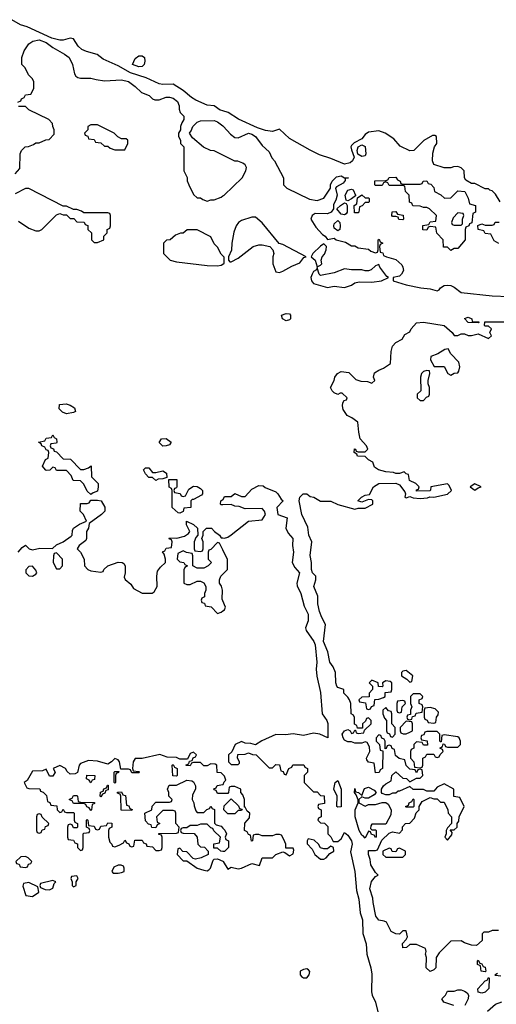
# Model space of a CAD drawing. Header units: inches. Extents: x 2380053 to 2584298, y 380219 to 546618.
# Tile 302 of 656: x 2468816 to 2471595, y 521098 to 526831. Entities that reach past the tile are written whole.
import ezdxf

# ---------------------------------------------------------------- set-up
doc = ezdxf.new("R2010")
doc.units = ezdxf.units.IN
doc.header["$MEASUREMENT"] = 0
doc.layers.add('C4562', color=7, linetype='Continuous')
doc.layers.add('C4572', color=7, linetype='Continuous')

msp = doc.modelspace()

# ---------------------------------------------------------------- linework, layer by layer
at = {"layer": 'C4562', "color": 2}
for points, elevation in [([(2470000, 526299.8), (2469984.2, 526304.2), (2469950, 526329.6), (2469910, 526332.6), (2469843.3, 526363.3), (2469817.6, 526377.6), (2469770, 526418.7), (2469710, 526455.1), (2469650, 526453.3), (2469630, 526457.6), (2469553.1, 526493.1), (2469461.8, 526521.8), (2469390, 526562.6), (2469302, 526602), (2469268.2, 526628.2), (2469205.5, 526645.5), (2469178, 526658), (2469157.3, 526677.3), (2469130, 526719), (2469110, 526723.7), (2469069.1, 526710.9), (2469050, 526711.8), (2469004.4, 526724.4), (2468859.3, 526790), (2468820.8, 526800.8), (2468770, 526831.1)], 62), ([(2468806, 526350), (2468822, 526358), (2468826, 526370), (2468842, 526378), (2468850, 526394), (2468882, 526398), (2468898, 526430), (2468898, 526470), (2468890, 526486), (2468868, 526510), (2468848, 526550), (2468828, 526570), (2468828, 526610), (2468842, 526650), (2468869.3, 526690.7), (2468893.2, 526706.8), (2468930, 526713), (2468970, 526698), (2469008.5, 526668.5), (2469078, 526630), (2469104.7, 526610), (2469124.7, 526570), (2469135.3, 526515.3), (2469142.8, 526502.8), (2469155.3, 526495.3), (2469170, 526491), (2469230, 526491.3), (2469262, 526482), (2469310, 526476), (2469410, 526481), (2469450, 526470.7), (2469490, 526442.8), (2469526.9, 526406.9), (2469571.3, 526390), (2469590.7, 526370.7), (2469604.5, 526364.5), (2469630, 526364), (2469670, 526379.1), (2469690, 526380.5), (2469710, 526373.4), (2469735.6, 526355.6), (2469746.8, 526330), (2469746, 526310), (2469751.1, 526291.1), (2469774, 526270), (2469774, 526250), (2469762, 526230), (2469754, 526210), (2469754, 526190), (2469742, 526170), (2469742, 526150), (2469754, 526130), (2469754, 526110), (2469774, 526090), (2469774, 525950), (2469791.6, 525911.6), (2469792.7, 525892.7), (2469802, 525870), (2469830, 525814), (2469850, 525794), (2469870, 525794), (2469883.6, 525783.6), (2469910, 525774), (2469930, 525782), (2469950, 525782), (2469990, 525798), (2470000, 525804.7)], 62), ([(2468790, 525934), (2468816.4, 525963.6), (2468818, 526050), (2468826, 526070), (2468848.4, 526091.6), (2468867.3, 526092.7), (2468896.4, 526103.6), (2468910, 526114), (2468930, 526114), (2468968.4, 526131.6), (2468987.3, 526132.7), (2469016.4, 526163.6), (2469018, 526190), (2469008.4, 526208.4), (2469007.3, 526227.3), (2468986, 526250), (2468870, 526306), (2468850, 526326), (2468810, 526326)], 62), ([(2470000, 526043), (2469950, 526068), (2469928.9, 526068.9), (2469888.4, 526088.4), (2469823.1, 526143.1), (2469806, 526170), (2469816.4, 526183.6), (2469826, 526210), (2469850, 526234), (2469870, 526242), (2469950, 526244.7), (2469970, 526236), (2470000, 526213.5)], 62), ([(2468810, 525658), (2468870, 525618), (2468910, 525602), (2468930, 525602), (2468946, 525610), (2469030, 525694), (2469050, 525702), (2469070, 525694), (2469090, 525694), (2469110, 525674), (2469132.7, 525672.7), (2469150, 525654), (2469192.7, 525652.7), (2469198, 525638), (2469212.7, 525632.7), (2469214, 525610), (2469234, 525590), (2469234, 525550), (2469250, 525534), (2469270, 525534), (2469306, 525550), (2469306, 525570), (2469326, 525590), (2469326, 525610), (2469342, 525618), (2469346, 525630), (2469346, 525690), (2469342, 525702), (2469330, 525706), (2469190, 525706), (2469176.4, 525716.4), (2469150, 525726), (2469130, 525726), (2469090, 525746), (2469070, 525746), (2468870, 525848), (2468850, 525848), (2468790, 525818)], 62), ([(2470000, 525455.2), (2469990, 525466), (2469970, 525506), (2469950, 525526), (2469930, 525566), (2469850, 525608), (2469792.7, 525607.3), (2469770, 525588), (2469752.7, 525587.3), (2469723.6, 525576.4), (2469694, 525550), (2469672.7, 525547.3), (2469654, 525530), (2469654, 525470), (2469694, 525430), (2469730, 525421), (2469910, 525398.8), (2469970, 525398), (2469990, 525402), (2470000, 525408.2)], 62), ([(2468808, 523730), (2468830, 523758), (2468850, 523770.8), (2468870.8, 523750.8), (2468890, 523744.7), (2468934, 523754), (2469007.3, 523752.7), (2469030, 523774), (2469070, 523791.3), (2469116.5, 523823.5), (2469122, 523830), (2469123.1, 523856.9), (2469128.9, 523871.1), (2469165.6, 523894.4), (2469206, 523910), (2469188.9, 523948.9), (2469168.7, 523970), (2469170, 524014), (2469210, 524014), (2469222, 524018), (2469230, 524034), (2469270, 524034), (2469292, 524030), (2469311.6, 523991.6), (2469312, 523970), (2469294, 523950), (2469222, 523898), (2469218, 523870), (2469206, 523850), (2469206, 523810), (2469201, 523799), (2469162, 523770), (2469152, 523750), (2469171.3, 523730), (2469192, 523690), (2469194, 523650), (2469214, 523630), (2469230, 523622), (2469290, 523614), (2469302, 523618), (2469306, 523630), (2469330, 523651.3), (2469390, 523671.3), (2469414, 523670), (2469423.6, 523663.6), (2469431.3, 523650), (2469431.3, 523610), (2469424.7, 523584.7), (2469431.6, 523571.6), (2469463.6, 523543.6), (2469479.6, 523519.6), (2469530, 523492), (2469588.4, 523491.6), (2469600.4, 523499.6), (2469618, 523530), (2469615.3, 523590), (2469620.4, 523619.6), (2469636.4, 523643.6), (2469666, 523670), (2469666, 523690), (2469658, 523718), (2469648, 523732), (2469662, 523738), (2469670, 523754), (2469702, 523758), (2469706, 523790), (2469702, 523802), (2469687.3, 523807.3), (2469690, 523814), (2469731.6, 523811.6), (2469776.5, 523823.5), (2469800.4, 523839.6), (2469808, 523850), (2469788.7, 523890), (2469788.9, 523911.1), (2469830, 523891.3), (2469852, 523870), (2469854, 523830), (2469843.6, 523816.4), (2469834, 523790), (2469834, 523750), (2469838, 523738), (2469870, 523734), (2469882, 523738), (2469886, 523750), (2469886, 523790), (2469878, 523810), (2469886, 523830), (2469886, 523850), (2469906, 523870), (2469934, 523870), (2469952, 523850), (2469982, 523830), (2469990, 523814), (2470000, 523813)], 58), ([(2470000, 524006.3), (2469990, 524006), (2469986, 524010), (2469988, 524030), (2470000, 524036.9)], 58), ([(2470000, 523744.4), (2469982, 523782), (2469970, 523786), (2469930, 523746), (2469918, 523742), (2469914, 523730), (2469914, 523690), (2469934, 523670), (2469914, 523650), (2469890, 523638), (2469850, 523638), (2469826, 523650), (2469826, 523710), (2469822, 523722), (2469788.4, 523728.4), (2469770, 523738), (2469738, 523722), (2469734, 523690), (2469750, 523674), (2469774, 523670), (2469778, 523658), (2469794, 523650), (2469778, 523642), (2469772.7, 523627.3), (2469774, 523550), (2469790, 523542), (2469810, 523542), (2469850, 523562), (2469870, 523562), (2469890, 523552), (2469902, 523530), (2469902, 523510), (2469894, 523490), (2469894, 523470), (2469878, 523462), (2469874, 523450), (2469878, 523438), (2469892.7, 523432.7), (2469898, 523418), (2469932.7, 523412.7), (2469970, 523374), (2469990, 523382), (2470000, 523388)], 58), ([(2470000, 523447.6), (2469996.4, 523456.4), (2469999, 523510), (2469992.9, 523532.9), (2469982, 523550), (2469982, 523570), (2469989.1, 523590.9), (2470000, 523601.8)], 58), ([(2470000, 522436), (2469990, 522446), (2469967.3, 522447.3), (2469966, 522490), (2469956.4, 522496.4), (2469930, 522498), (2469910, 522486), (2469890, 522486), (2469870, 522506), (2469830, 522506), (2469818, 522502), (2469810, 522486), (2469787.3, 522487.3), (2469787.3, 522492.7), (2469802, 522498), (2469806, 522514), (2469822, 522518), (2469827.3, 522532.7), (2469842, 522538), (2469846, 522550), (2469830, 522566), (2469810, 522558), (2469794, 522526), (2469750, 522526), (2469730, 522535.3), (2469676.4, 522536.4), (2469633.2, 522553.2), (2469530, 522528), (2469490, 522528), (2469478, 522510), (2469474, 522470), (2469478, 522458), (2469510, 522454), (2469514, 522450), (2469510, 522446), (2469470, 522446), (2469462, 522462), (2469450, 522466), (2469406, 522466), (2469399, 522510), (2469390, 522522), (2469370, 522528), (2469351.3, 522508.7), (2469330, 522495.3), (2469270, 522514), (2469218, 522518), (2469170, 522499), (2469162.8, 522490), (2469152.7, 522447.3), (2469139.6, 522440.4), (2469110, 522438), (2469093.2, 522453.2), (2469084, 522470), (2469050, 522489), (2469012, 522470), (2469022, 522450), (2469010, 522426), (2468990, 522426), (2468970, 522466), (2468950, 522458), (2468890, 522455.3), (2468859.8, 522400.2), (2468842, 522390), (2468858, 522358), (2468870, 522354), (2468932.7, 522352.7), (2468938, 522338), (2468952.7, 522332.7), (2468972.7, 522312.7), (2468978, 522278), (2468992.7, 522272.7), (2468998, 522258), (2469032.7, 522252.7), (2469034, 522230), (2469050, 522214), (2469062, 522218), (2469070, 522234), (2469078, 522218), (2469090, 522214), (2469130, 522214), (2469134, 522210), (2469134, 522170), (2469138, 522158), (2469154, 522150), (2469154, 522130), (2469150, 522126), (2469130, 522126), (2469122, 522142), (2469110, 522146), (2469098, 522142), (2469094, 522130), (2469094, 522070), (2469098, 522058), (2469130, 522054), (2469138, 522038), (2469152.7, 522032.7), (2469154, 522010), (2469170, 521994), (2469182, 521998), (2469186, 522010), (2469186, 522090), (2469190, 522094), (2469222, 522098), (2469226, 522110), (2469222, 522122), (2469206, 522130), (2469206, 522170), (2469210, 522174), (2469214, 522170), (2469218, 522138), (2469250, 522134), (2469258, 522118), (2469270, 522114), (2469282, 522118), (2469290, 522134), (2469322, 522138), (2469330, 522154), (2469352.7, 522152.7), (2469354, 522130), (2469338, 522122), (2469334, 522110), (2469334, 522070), (2469342, 522042), (2469354, 522030), (2469358, 522018), (2469370, 522014), (2469396.4, 522023.6), (2469422, 522038), (2469430, 522054), (2469438, 522038), (2469452.7, 522032.7), (2469458, 522018), (2469470, 522014), (2469482, 522018), (2469487.3, 522052.7), (2469530, 522054), (2469538, 522038), (2469552.7, 522032.7), (2469558, 522018), (2469590, 522014), (2469610, 521994), (2469630, 521994), (2469642, 521998), (2469646, 522010), (2469646, 522070), (2469642, 522082), (2469627.3, 522087.3), (2469627.3, 522092.7), (2469730, 522094), (2469742, 522098), (2469746, 522130), (2469726, 522150), (2469726, 522210), (2469722, 522222), (2469710, 522226), (2469650, 522226), (2469614, 522190), (2469618, 522158), (2469634, 522150), (2469618, 522142), (2469610, 522126), (2469587.3, 522127.3), (2469582, 522142), (2469567.3, 522147.3), (2469550, 522166), (2469546, 522210), (2469586, 522230), (2469588.4, 522251.6), (2469610, 522274), (2469690, 522274), (2469702, 522278), (2469706, 522290), (2469686, 522310), (2469686, 522330), (2469678, 522350), (2469687.3, 522372.7), (2469730, 522374), (2469790, 522402), (2469819.6, 522399.6), (2469830, 522394), (2469842, 522370), (2469842, 522350), (2469823.6, 522316.4), (2469822, 522290), (2469831.6, 522271.6), (2469832.7, 522252.7), (2469843.6, 522223.6), (2469850, 522214), (2469890, 522214), (2469907.3, 522232.7), (2469922, 522238), (2469930, 522252), (2469938, 522238), (2469952.7, 522232.7), (2469952.7, 522152.7), (2469962, 522142), (2469990, 522134), (2470000, 522123.6)], 58), ([(2470000, 522326), (2469970, 522326), (2469962, 522342), (2469950, 522346), (2469948.4, 522351.6), (2469962, 522358), (2469968, 522372), (2470000, 522377.6)], 58), ([(2470000, 521988.2), (2469988.4, 521988.4), (2469970, 522006), (2469947.3, 522007.3), (2469947.3, 522032.7), (2469982, 522038), (2469986, 522070), (2469947.3, 522107.3), (2469942, 522122), (2469930, 522126), (2469910, 522146), (2469870, 522146), (2469850, 522138), (2469810, 522138), (2469790, 522126), (2469770, 522126), (2469758, 522122), (2469754, 522110), (2469758, 522098), (2469770, 522094), (2469832.7, 522092.7), (2469851.6, 522071.6), (2469854, 522030), (2469870, 522014), (2469892.7, 522012.7), (2469914, 521990), (2469914, 521970), (2469874, 521950), (2469842, 521942), (2469827.3, 521947.3), (2469790, 521986), (2469767.3, 521987.3), (2469750, 522006), (2469738, 522002), (2469734, 521970), (2469770, 521934), (2469790, 521934), (2469851.1, 521891.1), (2469890, 521878.8), (2469910, 521874.8), (2469919.5, 521880.5), (2469929, 521890), (2469944, 521936), (2469950, 521942), (2469970, 521944.7), (2470000, 521930.9)], 58)]:
    msp.add_lwpolyline(points, dxfattribs=dict(at, elevation=elevation))
for points, elevation in [([(2469510, 526556), (2469474, 526570), (2469490, 526604.7), (2469510, 526621), (2469530, 526621), (2469544.7, 526610), (2469546, 526590), (2469541, 526570), (2469530, 526559)], 58), ([(2469270, 526218), (2469230, 526218), (2469214, 526210), (2469214, 526190), (2469194, 526170), (2469198, 526158), (2469212.7, 526152.7), (2469218, 526138), (2469250, 526134), (2469258, 526118), (2469290, 526114), (2469310, 526094), (2469330, 526094), (2469343.6, 526083.6), (2469370, 526074), (2469430, 526074), (2469446, 526110), (2469446, 526130), (2469436.4, 526136.4), (2469410, 526138), (2469388.4, 526148.4), (2469366, 526170)], 62), ([(2469090, 524536), (2469065.6, 524545.6), (2469045.6, 524565.6), (2469048, 524590), (2469086.5, 524593.5), (2469110, 524586), (2469136.3, 524570), (2469141, 524550), (2469130, 524543.7)], 58), ([(2469170, 524212), (2469190, 524212), (2469218, 524222), (2469232.7, 524232.7), (2469234, 524170), (2469274, 524130), (2469274, 524110), (2469270, 524086), (2469243.6, 524076.4), (2469230, 524066), (2469210, 524086), (2469190, 524126), (2469170, 524146), (2469127.3, 524147.3), (2469116.4, 524176.4), (2469090, 524206), (2469030, 524206), (2469022, 524222), (2469010, 524226), (2468991.6, 524208.4), (2468970, 524206), (2468966, 524210), (2468948.9, 524231.1), (2468966, 524270), (2468982, 524278), (2468986, 524310), (2468982, 524322), (2468970, 524326), (2468962, 524342), (2468946, 524350), (2468942, 524362), (2468926, 524370), (2468962, 524378), (2468970, 524394), (2469002, 524398), (2469010, 524414), (2469018, 524398), (2469031.3, 524391.3), (2469032, 524370), (2469030, 524366), (2468998, 524362), (2468994, 524350), (2468998, 524338), (2469012.7, 524332.7), (2469018, 524318), (2469030, 524314), (2469070, 524274), (2469111.6, 524271.6)], 58), ([(2469650, 524348), (2469629, 524369), (2469642, 524390), (2469670, 524392.4), (2469698.8, 524370), (2469690, 524355.3), (2469670, 524348.7)], 58), ([(2469590, 524194), (2469610, 524194), (2469650, 524204.7), (2469672, 524190), (2469674, 524166), (2469650, 524158), (2469623.6, 524156.4), (2469610, 524148.7), (2469590, 524166), (2469570, 524166), (2469550, 524186), (2469538, 524210), (2469550, 524222), (2469570, 524222)], 58), ([(2469770, 524054), (2469782, 524058), (2469803.1, 524096.9), (2469830, 524114), (2469850, 524112), (2469870, 524102), (2469882, 524090), (2469882, 524070), (2469876.9, 524063.1), (2469830, 524038), (2469822, 524038), (2469814, 524030), (2469814, 523990), (2469774, 523986), (2469770, 523968), (2469750, 523958), (2469740.4, 523960.4), (2469706, 523990), (2469706, 524090), (2469702, 524102), (2469688, 524108), (2469686, 524154), (2469732.7, 524152.7), (2469732.7, 524112.7), (2469730, 524106), (2469718, 524102), (2469714, 524090), (2469718, 524078), (2469751.6, 524071.6), (2469758, 524058)], 58), ([(2469030, 523726), (2469018, 523722), (2469014, 523710), (2469012, 523670), (2469030, 523634), (2469050, 523634), (2469066, 523650), (2469066, 523690)], 58), ([(2468890, 523648), (2468870, 523646), (2468852.7, 523627.3), (2468852, 523610), (2468870, 523592), (2468890, 523591.3), (2468910, 523602), (2468915.3, 523610), (2468910, 523626)], 58), ([(2469730, 522426), (2469708, 522428), (2469706, 522490), (2469710, 522494), (2469718, 522478), (2469734, 522470), (2469734, 522430)], 58), ([(2469370, 522386), (2469366, 522390), (2469366, 522450), (2469370, 522454), (2469394, 522454), (2469392.7, 522447.3), (2469378, 522442), (2469374, 522430), (2469374, 522390)], 58), ([(2469230, 522388), (2469222, 522402), (2469206, 522410), (2469208.4, 522431.6), (2469254, 522430), (2469252.7, 522407.3), (2469238, 522402)], 58), ([(2469290, 522306), (2469286, 522310), (2469287.3, 522332.7), (2469302, 522338), (2469307.3, 522352.7), (2469322, 522358), (2469327.3, 522372.7), (2469332.7, 522372.7), (2469332.7, 522347.3), (2469318, 522342), (2469312.7, 522327.3), (2469298, 522322)], 58), ([(2469470, 522226), (2469407.3, 522227.3), (2469406, 522310), (2469402, 522322), (2469387.3, 522327.3), (2469387.3, 522332.7), (2469410, 522334), (2469418, 522318), (2469432.7, 522312.7), (2469438, 522258), (2469452.7, 522252.7), (2469458, 522238), (2469472.7, 522232.7)], 58), ([(2469230, 522226), (2469222, 522242), (2469207.3, 522247.3), (2469202, 522262), (2469190, 522266), (2469130, 522266), (2469122, 522282), (2469107.3, 522287.3), (2469107.3, 522292.7), (2469122, 522298), (2469130, 522314), (2469150, 522314), (2469154, 522310), (2469158, 522278), (2469170, 522274), (2469252.7, 522272.7), (2469252.7, 522267.3), (2469238, 522262), (2469234, 522230)], 58), ([(2468930, 522206), (2468918, 522202), (2468914, 522190), (2468914, 522110), (2468918, 522098), (2468930, 522094), (2468942, 522098), (2468947.3, 522112.7), (2468962, 522118), (2468967.3, 522132.7), (2468982, 522138), (2468986, 522150), (2468947.3, 522187.3), (2468942, 522202)], 58), ([(2468850, 521958), (2468823.6, 521956.4), (2468794, 521930), (2468798, 521918), (2468812.7, 521912.7), (2468818, 521898), (2468850, 521894), (2468862, 521898), (2468867.3, 521912.7), (2468882, 521918), (2468886, 521930), (2468866, 521950)], 58), ([(2469390, 521908), (2469364.7, 521895.3), (2469354, 521870), (2469362, 521862), (2469390, 521861), (2469410, 521866), (2469426, 521870), (2469426, 521890), (2469422, 521902), (2469407.3, 521907.3)], 58), ([(2468870, 521806), (2468838, 521802), (2468834, 521786), (2468851.6, 521731.6), (2468890, 521726), (2468928, 521750), (2468922, 521782)], 58), ([(2469010, 521818), (2468938, 521802), (2468934, 521790), (2468938, 521778), (2468965.4, 521765.4), (2468990, 521764.7), (2469010, 521774), (2469018, 521802), (2469026, 521810)], 58), ([(2469150, 521846), (2469118, 521842), (2469114, 521830), (2469122, 521810), (2469122, 521790), (2469130, 521782), (2469146, 521790), (2469146, 521810), (2469158, 521830)], 58)]:
    msp.add_lwpolyline(points, close=True, dxfattribs=dict(at, elevation=elevation))
at = {"layer": 'C4572', "color": 2}
for points, elevation in [([(2471618, 525770), (2471590, 525815.3), (2471570, 525835.3), (2471558, 525838), (2471550, 525846), (2471530, 525846), (2471470, 525878), (2471450, 525878), (2471416.4, 525896.4), (2471408.7, 525910), (2471408, 525950), (2471390, 525968), (2471370, 525975.3), (2471345.4, 525974.6), (2471330, 525968), (2471290, 525968), (2471230, 525988.7), (2471222.7, 526010), (2471225.6, 526054.4), (2471235.3, 526090), (2471248, 526110), (2471246, 526150), (2471236.4, 526156.4), (2471223.6, 526156.4), (2471171.6, 526128.4), (2471114, 526070), (2471090, 526068), (2471034.6, 526094.6), (2470996.5, 526136.5), (2470946, 526170), (2470910, 526184), (2470850, 526175.3), (2470830, 526162), (2470810, 526138), (2470766.8, 526113.2), (2470750, 526098), (2470746.8, 526090), (2470750, 526074), (2470766.8, 526030), (2470756, 526010), (2470742.5, 525997.5), (2470710, 525989.3), (2470630, 526022.6), (2470563.8, 526043.8), (2470510, 526071.1), (2470390, 526138.7), (2470330, 526193.2), (2470290, 526179.7), (2470250, 526185.4), (2470202, 526202), (2470092.5, 526252.5), (2470031.1, 526291.1), (2470000, 526299.8)], 62), ([(2470000, 526213.5), (2470004.7, 526210), (2470044.9, 526164.9), (2470070, 526146), (2470090, 526142.8), (2470150, 526170.4), (2470170, 526164.9), (2470190.3, 526150.3), (2470230, 526098), (2470270, 526062), (2470286.4, 526026.4), (2470302, 526010), (2470354, 525910), (2470354, 525870), (2470374, 525850), (2470505.4, 525785.4), (2470550, 525778), (2470590, 525792), (2470628, 525850), (2470628.7, 525870), (2470638, 525890), (2470664.1, 525915.9), (2470690, 525922.8), (2470710, 525911), (2470734, 525910), (2470714, 525906), (2470714, 525894), (2470701.4, 525878.6), (2470662.8, 525857.2), (2470658, 525850), (2470666.8, 525810), (2470659.8, 525780.2), (2470646, 525754), (2470646, 525730), (2470631.3, 525710), (2470610, 525701.2), (2470538, 525702), (2470521, 525690), (2470514, 525670), (2470542, 525622), (2470581.1, 525581.1), (2470598, 525570), (2470610, 525552), (2470650, 525558), (2470662, 525550), (2470714.8, 525534.8), (2470750, 525514), (2470770, 525514), (2470790, 525502), (2470850, 525494), (2470863.6, 525483.6), (2470890, 525474), (2470902, 525478), (2470906, 525490), (2470906, 525550), (2470912.7, 525552.7), (2470918, 525538), (2470934, 525530), (2470918, 525522), (2470914, 525510), (2470918, 525478), (2470932.7, 525472.7), (2470938, 525458), (2470954, 525450), (2471010, 525434), (2471043.5, 525403.5), (2471050.8, 525390.8), (2471054, 525370), (2471042.8, 525350), (2471030, 525337.2), (2470994, 525330), (2470994, 525310), (2471070, 525287.7), (2471154, 525270), (2471210, 525264), (2471250, 525251.3), (2471262, 525258), (2471268.7, 525270), (2471290, 525282.8), (2471310, 525284.9), (2471330, 525283), (2471350, 525273.4), (2471390, 525242.8), (2471570, 525224), (2471670, 525219.1)], 62), ([(2470000, 525804.7), (2470008, 525810), (2470114, 525910), (2470135.3, 525950), (2470138, 525970), (2470130, 525986), (2470116.4, 525996.4), (2470087.3, 526007.3), (2470070, 526008), (2470000, 526043)], 62), ([(2471608.7, 525528.7), (2471583.1, 525543.1), (2471562, 525582), (2471530, 525586), (2471522, 525602), (2471488.9, 525608.9), (2471487.3, 525632.7), (2471510, 525642), (2471530, 525634), (2471570, 525634), (2471582, 525638), (2471588, 525652), (2471612, 525652)], 62), ([(2470000, 525408.2), (2470007.3, 525412.7), (2470007.3, 525447.3), (2470000, 525455.2)], 62), ([(2471607.3, 521527.3), (2471570, 521528), (2471550, 521518), (2471522, 521518), (2471512.7, 521507.3), (2471511.6, 521468.4), (2471479.6, 521440.4), (2471450, 521442), (2471410, 521455.3), (2471390, 521468), (2471330, 521466), (2471262, 521398), (2471244.7, 521370), (2471242, 521310), (2471230, 521298), (2471210, 521288), (2471186, 521310), (2471188, 521370), (2471182, 521390), (2471186, 521406), (2471182, 521422), (2471130, 521446), (2471090, 521446), (2471071.3, 521428.7), (2471050, 521426), (2471048.4, 521451.6), (2471070, 521474), (2471078, 521490), (2471070, 521526), (2471050, 521526), (2471030, 521506), (2471010, 521508), (2470982, 521522), (2470955.3, 521575.3), (2470942, 521582), (2470910, 521587), (2470892.7, 521610), (2470876.2, 521690), (2470875.9, 521715.9), (2470858.4, 521770), (2470866.6, 521813.4), (2470890, 521842), (2470906, 521850), (2470890, 521866), (2470864, 521910), (2470860.4, 521940.4), (2470849.2, 521970), (2470850, 521994), (2470890, 521994), (2470902, 521998), (2470927.3, 522052.7), (2470970, 522094), (2470990, 522102), (2471030, 522094), (2471047.3, 522112.7), (2471048.4, 522131.6), (2471066, 522150), (2471090, 522152), (2471118, 522182), (2471128, 522212), (2471146, 522230), (2471146, 522250), (2471162, 522278), (2471210, 522302), (2471230, 522294), (2471250, 522294), (2471270, 522274), (2471290, 522274), (2471312, 522230), (2471314, 522210), (2471334, 522190), (2471334, 522150), (2471310, 522126), (2471302, 522110), (2471302, 522090), (2471294, 522070), (2471310, 522054), (2471336.4, 522083.6), (2471338, 522098), (2471326, 522114), (2471350, 522114), (2471366, 522130), (2471366, 522150), (2471376.4, 522163.6), (2471378, 522190), (2471408, 522250), (2471382, 522302), (2471347.3, 522307.3), (2471348, 522350), (2471290, 522382), (2471250, 522362), (2471230, 522338), (2471190, 522339), (2471170, 522348.7), (2471110, 522348), (2471090, 522366), (2471030, 522338), (2471022, 522338), (2471010, 522328), (2470990, 522328), (2470970, 522318), (2470950, 522318), (2470930, 522326), (2470926, 522330), (2470926, 522350), (2470938, 522370), (2470950, 522382), (2470982, 522398), (2470986, 522430), (2471008.4, 522451.6), (2471050, 522414), (2471071.6, 522411.6), (2471090, 522394), (2471130, 522414), (2471150, 522414), (2471166, 522430), (2471162, 522462), (2471150, 522466), (2471138, 522462), (2471130, 522446), (2471122, 522462), (2471090, 522466), (2471068.4, 522488.4), (2471062, 522522), (2471028.4, 522528.4), (2471007.3, 522547.3), (2471002, 522582), (2470987.3, 522587.3), (2470982, 522602), (2470970, 522606), (2470958, 522602), (2470952.7, 522587.3), (2470946, 522586), (2470946, 522630), (2470942, 522642), (2470927.3, 522647.3), (2470922, 522662), (2470910, 522666), (2470894, 522650), (2470894, 522630), (2470914, 522610), (2470918, 522578), (2470934, 522574), (2470932, 522470), (2470918, 522462), (2470912.7, 522447.3), (2470890, 522446), (2470882, 522502), (2470850, 522508), (2470840.4, 522520.4), (2470838, 522530), (2470858, 522570), (2470856.4, 522596.4), (2470842, 522622), (2470830, 522626), (2470810, 522618), (2470770, 522618), (2470750, 522626), (2470730, 522626), (2470710, 522635.3), (2470701.2, 522650), (2470696, 522670), (2470710, 522690.8), (2470730, 522698), (2470742, 522690), (2470750, 522674), (2470762, 522678), (2470770, 522694), (2470774, 522694), (2470778, 522678), (2470790, 522674), (2470822, 522678), (2470826, 522694), (2470866, 522730), (2470866, 522750), (2470850, 522766), (2470838, 522762), (2470832.7, 522747.3), (2470814, 522730), (2470814, 522706), (2470786, 522706), (2470782, 522722), (2470768.4, 522728.4), (2470767.3, 522767.3), (2470762, 522782), (2470748, 522790), (2470746, 522850), (2470738, 522870), (2470730, 522886), (2470706, 522910), (2470706, 522930), (2470670, 522942), (2470665.2, 522950), (2470659, 522970), (2470658.3, 523030), (2470642.8, 523062.8), (2470623.6, 523090), (2470612, 523150), (2470587, 523210), (2470599.5, 523310), (2470577, 523350), (2470564.4, 523384.4), (2470555.1, 523430), (2470555.1, 523475.1), (2470531.8, 523530), (2470542.9, 523570), (2470542, 523590), (2470523.7, 523610), (2470518, 523630), (2470518, 523670), (2470509.6, 523710.4), (2470519.5, 523790), (2470500.9, 523830), (2470495.9, 523875.9), (2470460.7, 523950), (2470446, 524030), (2470449.6, 524050), (2470469.5, 524070.5), (2470490, 524070.8), (2470510, 524054.8), (2470530.5, 524050.5), (2470570, 524027.3), (2470630, 524027.3), (2470670, 524007.3), (2470770, 523981), (2470790, 523986), (2470830, 523986.8), (2470875.3, 524010), (2470875.3, 524030), (2470870, 524035.3), (2470850, 524038), (2470810, 524022), (2470788, 524030), (2470808.4, 524051.6), (2470830, 524062), (2470854.6, 524065.4), (2470879, 524110), (2470910, 524130.8), (2471010, 524132), (2471030, 524122), (2471061, 524081), (2471066, 524070), (2471062, 524050), (2471070, 524046.8), (2471090, 524054), (2471110, 524046), (2471150, 524042.8), (2471193.6, 524046.4), (2471208, 524052), (2471231.1, 524051.1), (2471310, 524067.3), (2471333.2, 524090), (2471319.3, 524119.3), (2471310, 524128.7), (2471214, 524110), (2471212, 524092), (2471207.3, 524087.3), (2471130, 524086), (2471130, 524094), (2471142, 524098), (2471146, 524110), (2471126, 524130), (2471088.7, 524148.7), (2471082, 524182), (2471070, 524186), (2471058, 524198), (2471030, 524188), (2471010, 524188), (2470994.6, 524194.6), (2470950, 524198), (2470908.9, 524208.9), (2470884.7, 524224.7), (2470874.6, 524254.6), (2470850, 524268), (2470830, 524288), (2470786, 524290), (2470782, 524302), (2470766, 524310), (2470768, 524332), (2470774, 524330), (2470778, 524318), (2470790, 524314), (2470830, 524314), (2470846, 524330), (2470838, 524350), (2470802, 524390), (2470793.2, 524430), (2470788, 524488), (2470753.2, 524513.2), (2470726, 524526), (2470702, 524562), (2470698, 524582), (2470700.4, 524599.6), (2470707.3, 524612.7), (2470722, 524618), (2470726, 524630), (2470696.4, 524656.4), (2470683.6, 524656.4), (2470670, 524648), (2470650, 524658), (2470638, 524670), (2470628, 524690), (2470649.2, 524730.8), (2470654, 524750), (2470669.6, 524770.4), (2470690, 524782.8), (2470735.9, 524775.9), (2470775.3, 524735.3), (2470805.4, 524725.4), (2470843.6, 524723.6), (2470870, 524714), (2470886, 524730), (2470878, 524750), (2470885.6, 524774.4), (2470909.1, 524790.9), (2470938, 524802), (2470978, 524830), (2470982, 524898), (2470989.1, 524930.9), (2471010, 524952), (2471046, 524970), (2471062, 524998), (2471090, 525014), (2471098, 525030), (2471130, 525066), (2471170.5, 525070.5), (2471290, 525050.8), (2471338, 525010), (2471350, 524992), (2471370, 524992), (2471390, 525002), (2471410, 525002), (2471430, 524992), (2471450, 524992), (2471490, 525002), (2471550, 524974), (2471566, 524990), (2471558, 525010), (2471566, 525030), (2471550, 525046), (2471530, 525046), (2471526, 525050), (2471528.4, 525071.6), (2471650, 525072)], 58), ([(2470000, 524036.9), (2470002, 524038), (2470010, 524054), (2470050, 524054), (2470070, 524072), (2470110, 524054), (2470130, 524054), (2470170, 524098), (2470210, 524118), (2470236, 524116), (2470247.1, 524107.1), (2470310, 524082), (2470322, 524070), (2470339.6, 524039.6), (2470351.3, 524030), (2470316, 523990), (2470322, 523950), (2470376.3, 523930), (2470367.7, 523870), (2470381.8, 523841.8), (2470407.7, 523810), (2470406.8, 523770), (2470412.7, 523730), (2470403.8, 523670), (2470420.2, 523640.2), (2470447.7, 523610), (2470432.2, 523550), (2470434, 523534), (2470455.5, 523490), (2470475.3, 523415.3), (2470498, 523370), (2470497.3, 523330), (2470482.8, 523290), (2470486.4, 523273.6), (2470530.4, 523210.4), (2470539.3, 523190), (2470547.7, 523090), (2470544.9, 523050), (2470548.2, 523008.2), (2470570, 522914), (2470579.1, 522790), (2470606.8, 522750), (2470612.3, 522732.3), (2470612, 522650), (2470566, 522670), (2470530, 522677.2), (2470470, 522662.7), (2470410, 522672.7), (2470366.3, 522666.3), (2470310, 522669.2), (2470227.9, 522632.1), (2470190, 522608), (2470163.6, 522616.4), (2470130, 522618), (2470110, 522628.7), (2470072, 522610), (2470052.7, 522567.3), (2470034, 522550), (2470034, 522510), (2470050, 522494), (2470090, 522494), (2470098, 522502), (2470098, 522510), (2470086, 522530), (2470087.3, 522552.7), (2470130, 522554), (2470150, 522562), (2470172.7, 522552.7), (2470194, 522550), (2470270, 522474), (2470290, 522474), (2470310, 522494), (2470331.6, 522491.6), (2470338, 522458), (2470352.7, 522452.7), (2470358, 522438), (2470370, 522434), (2470386, 522470), (2470402, 522478), (2470408.4, 522491.6), (2470472.7, 522492.7), (2470478, 522478), (2470494, 522470), (2470494, 522450), (2470474, 522430), (2470474, 522390), (2470530, 522334), (2470550, 522334), (2470570, 522314), (2470591.6, 522311.6), (2470592.7, 522267.3), (2470558, 522262), (2470554, 522250), (2470558, 522238), (2470574, 522230), (2470574, 522190), (2470558, 522182), (2470554, 522170), (2470570, 522154), (2470592.7, 522152.7), (2470612.7, 522132.7), (2470612, 522090), (2470630, 522072), (2470644.7, 522044.7), (2470670, 522044.7), (2470690, 522061), (2470710, 522098), (2470730, 522082.8), (2470750.4, 522050.4), (2470754.4, 522030), (2470745.2, 521985.2), (2470770.3, 521870.3), (2470780.4, 521760.4), (2470792.7, 521710), (2470802, 521630), (2470815.5, 521590), (2470817.3, 521510), (2470835.5, 521450), (2470840.7, 521390), (2470864, 521310), (2470870, 521274), (2470866.8, 521170), (2470870.8, 521150), (2470890.6, 521110), (2470910.7, 521030)], 58), ([(2470000, 523813), (2470010, 523812), (2470030, 523818), (2470050, 523831.3), (2470149.4, 523910.6), (2470230, 523918), (2470249, 523950), (2470244, 523970), (2470230, 523984), (2470130, 523982), (2470096.4, 523996.4), (2470070, 523998), (2470050, 524008), (2470000, 524006.3)], 58), ([(2470000, 523601.8), (2470028, 523630), (2470028, 523670), (2470027.3, 523687.3), (2470000, 523744.4)], 58), ([(2470000, 523388), (2470010, 523394), (2470015.3, 523410), (2470000, 523447.6)], 58), ([(2470000, 522377.6), (2470002, 522378), (2470007.3, 522392.7), (2470018, 522402), (2470010, 522426), (2470000, 522436)], 58), ([(2470000, 521930.9), (2470002, 521930), (2470030, 521884.7), (2470050, 521896), (2470090, 521887.3), (2470110, 521890.7), (2470170, 521918), (2470214, 521906), (2470229.1, 521950.9), (2470290, 521951.3), (2470309.3, 521970.7), (2470350, 521984.7), (2470362, 521982), (2470390, 521962), (2470410, 521974), (2470415.3, 521995.3), (2470410, 522006), (2470367.3, 522007.3), (2470368, 522030), (2470356.4, 522056.4), (2470342, 522082), (2470330, 522086), (2470310, 522086), (2470290, 522078), (2470230, 522078), (2470210, 522086), (2470190, 522086), (2470178, 522082), (2470174, 522050), (2470167.3, 522047.3), (2470162, 522082), (2470150, 522086), (2470142, 522102), (2470126, 522110), (2470128, 522152), (2470156.4, 522183.6), (2470158, 522210), (2470143.1, 522223.1), (2470130, 522246), (2470126, 522246), (2470126, 522290), (2470116.4, 522316.4), (2470106, 522330), (2470106, 522350), (2470070, 522366), (2470050, 522366), (2470038, 522362), (2470034, 522330), (2470030, 522326), (2470000, 522326)], 58), ([(2470000, 522123.6), (2470011.6, 522111.6), (2470022, 522090), (2470014, 522070), (2470018, 522058), (2470034, 522050), (2470034, 522010), (2470010, 521988), (2470000, 521988.2)], 58), ([(2471622, 521262), (2471590, 521266), (2471586, 521270), (2471602, 521278)], 58), ([(2471348, 521090), (2471288, 521110), (2471278, 521130), (2471298, 521150), (2471310, 521174), (2471350, 521174), (2471370, 521182), (2471390, 521182), (2471410, 521174), (2471424.7, 521164.7), (2471432, 521150), (2471431, 521130), (2471412, 521090)], 58), ([(2471542.7, 521057.3), (2471590, 521098), (2471627.7, 521112.3)], 58)]:
    msp.add_lwpolyline(points, dxfattribs=dict(at, elevation=elevation))
for points, elevation in [([(2470810, 526035.3), (2470788.4, 526048.4), (2470784, 526070), (2470788.7, 526091.3), (2470810, 526102), (2470830, 526092), (2470834.8, 526050), (2470830, 526038)], 62), ([(2471050, 525874), (2471150, 525874), (2471162, 525878), (2471168.4, 525891.6), (2471190, 525892), (2471198, 525878), (2471212.7, 525872.7), (2471230, 525854), (2471234, 525830), (2471271.6, 525811.6), (2471292.7, 525792.7), (2471330, 525794), (2471370, 525834), (2471411.1, 525831.1), (2471431.6, 525791.6), (2471438, 525758), (2471474, 525750), (2471474, 525710), (2471458, 525702), (2471452.7, 525647.3), (2471438, 525642), (2471434, 525630), (2471418, 525622), (2471414, 525610), (2471414, 525550), (2471370, 525498), (2471350, 525498), (2471330, 525488), (2471310, 525506), (2471287.3, 525507.3), (2471286, 525550), (2471248.4, 525588.4), (2471242, 525622), (2471210, 525626), (2471198, 525622), (2471190, 525606), (2471167.3, 525607.3), (2471167.3, 525632.7), (2471202, 525638), (2471210, 525654), (2471242, 525658), (2471246, 525690), (2471206, 525730), (2471190, 525738), (2471170, 525738), (2471150, 525746), (2471107.3, 525747.3), (2471102, 525762), (2471088, 525768), (2471086, 525810), (2471066, 525830), (2471062, 525862), (2471050, 525866), (2470970, 525866), (2470962, 525882), (2470950, 525886), (2470938, 525882), (2470930, 525866), (2470890, 525866), (2470886, 525870), (2470887.3, 525892.7), (2470950, 525894), (2470962, 525898), (2470970, 525912), (2471010, 525914), (2471018, 525898), (2471034, 525890), (2471038, 525878)], 62), ([(2470730, 525775.3), (2470720.2, 525780.2), (2470714, 525810), (2470730, 525838), (2470750, 525844.7), (2470759.8, 525839.8), (2470774, 525810), (2470774, 525806), (2470750, 525788)], 62), ([(2470710, 525695.3), (2470690, 525698), (2470666, 525730), (2470686, 525750), (2470710, 525764.7), (2470719.8, 525759.8), (2470724.7, 525750), (2470726, 525730), (2470724.7, 525710), (2470719.8, 525700.2)], 62), ([(2470830, 525794), (2470850, 525794), (2470854, 525790), (2470854, 525770), (2470850, 525766), (2470830, 525766), (2470812.7, 525747.3), (2470798, 525742), (2470794, 525710), (2470790, 525706), (2470767.3, 525707.3), (2470766, 525750), (2470782, 525758), (2470786, 525794), (2470810, 525812)], 62), ([(2471050, 525666), (2471027.3, 525667.3), (2471022, 525682), (2471010, 525686), (2470990, 525686), (2470986, 525690), (2470987.3, 525712.7), (2471010, 525714), (2471018, 525698), (2471052.7, 525692.7), (2471054, 525670)], 62), ([(2471370, 525706), (2471343.6, 525676.4), (2471334, 525650), (2471338, 525638), (2471350, 525634), (2471390, 525634), (2471398, 525642), (2471398, 525670), (2471406, 525690), (2471402, 525702)], 62), ([(2470190, 525682), (2470170, 525682), (2470110, 525662), (2470092, 525650), (2470078, 525630), (2470065.4, 525594.6), (2470052, 525530), (2470051.1, 525488.9), (2470034, 525450), (2470034, 525430), (2470042, 525422), (2470050, 525422), (2470090, 525442), (2470178, 525510), (2470210, 525521), (2470230, 525521), (2470274, 525510), (2470291.6, 525491.6), (2470298, 525470), (2470291.3, 525450), (2470291.3, 525410), (2470310, 525362), (2470330, 525358), (2470350, 525366), (2470403.7, 525396.3), (2470450, 525416), (2470473.6, 525446.4), (2470486, 525450), (2470350, 525522), (2470328.7, 525528.7), (2470230, 525648.7)], 62), ([(2470670, 525602), (2470650, 525618), (2470647, 525630), (2470650, 525642), (2470670, 525662), (2470682, 525650), (2470684.7, 525630), (2470682, 525610)], 62), ([(2470590, 525525.2), (2470570, 525512.7), (2470524.7, 525470), (2470516, 525450), (2470538.8, 525430), (2470550, 525392), (2470570, 525401), (2470577.2, 525410), (2470574, 525430), (2470579, 525450), (2470594, 525466), (2470603.7, 525490), (2470605.2, 525510)], 62), ([(2470910, 525406), (2470890, 525398), (2470865.4, 525374.6), (2470850, 525368), (2470830, 525368), (2470810, 525375.3), (2470750, 525374), (2470710, 525381.2), (2470650, 525357.2), (2470570, 525341.2), (2470561.2, 525350), (2470550, 525386), (2470546.4, 525373.6), (2470530, 525364), (2470520.7, 525350), (2470513.4, 525330), (2470517.3, 525310), (2470530, 525294.8), (2470610, 525271), (2470650, 525278.8), (2470710, 525271), (2470750, 525284.7), (2470770, 525298), (2470794.6, 525305.4), (2470870, 525302.8), (2470926, 525310), (2470966, 525330), (2470956.4, 525336.4), (2470915.3, 525390)], 62), ([(2470370, 525078), (2470349.3, 525090), (2470342, 525110), (2470370, 525120.7), (2470390, 525117.3), (2470394.4, 525110), (2470394.9, 525090), (2470390, 525082.7)], 58), ([(2471490, 525066), (2471430, 525068), (2471409.2, 525090.8), (2471430, 525098), (2471452, 525090), (2471454, 525074), (2471490, 525072), (2471494, 525070)], 58), ([(2471314, 524914), (2471294, 524910), (2471254.4, 524885.6), (2471214, 524870), (2471212, 524850), (2471232, 524812), (2471291.6, 524811.6), (2471311.6, 524771.6), (2471330, 524762), (2471350, 524772), (2471370, 524774), (2471376.4, 524783.6), (2471382, 524810), (2471376.4, 524836.4), (2471330, 524886)], 58), ([(2471190, 524788), (2471170, 524782), (2471158, 524770), (2471152, 524750), (2471154, 524670), (2471134, 524650), (2471134, 524630), (2471150, 524614), (2471170, 524614), (2471187.3, 524632.7), (2471202, 524638), (2471206, 524650), (2471206, 524690), (2471198, 524710), (2471198, 524730), (2471208, 524770), (2471206, 524786)], 58), ([(2471470, 524128.7), (2471442, 524110), (2471470, 524091.3), (2471490, 524104.7), (2471506, 524110)], 58), ([(2471070, 523042), (2471050, 523038), (2471042, 523030), (2471042, 523010), (2471074, 522990), (2471090, 522974), (2471102, 522978), (2471108, 523010)], 58), ([(2470870, 522986), (2470854, 522970), (2470874, 522950), (2470874, 522930), (2470854, 522910), (2470852.7, 522887.3), (2470810, 522886), (2470794, 522870), (2470798, 522858), (2470832.7, 522852.7), (2470838, 522818), (2470850, 522814), (2470862, 522818), (2470867.3, 522832.7), (2470882, 522838), (2470887.3, 522872.7), (2470910, 522874), (2470936.4, 522883.6), (2470946, 522890), (2470947.3, 522912.7), (2470982, 522918), (2470986, 522930), (2470986, 522970), (2470976.4, 522976.4), (2470950, 522982), (2470932, 522970), (2470934, 522950), (2470930, 522946), (2470907.3, 522947.3), (2470906, 522970)], 58), ([(2471150, 522906), (2471110, 522906), (2471094, 522890), (2471094, 522850), (2471102, 522830), (2471094, 522810), (2471094, 522786), (2471078, 522782), (2471074, 522770), (2471078, 522758), (2471090, 522754), (2471102, 522758), (2471106, 522774), (2471122, 522778), (2471127.3, 522792.7), (2471162, 522798), (2471166, 522830), (2471162, 522842), (2471146, 522850), (2471146, 522870), (2471162, 522878), (2471166, 522890)], 58), ([(2471050, 522866), (2471018, 522862), (2471014, 522850), (2471014, 522810), (2471018, 522798), (2471030, 522794), (2471042, 522798), (2471046, 522830), (2471066, 522850), (2471062, 522862)], 58), ([(2470950, 522826), (2470934, 522810), (2470934, 522790), (2470943.6, 522763.6), (2470954, 522750), (2470954, 522690), (2470958, 522678), (2470972.7, 522672.7), (2470978, 522658), (2470990, 522654), (2471006, 522670), (2471006, 522710), (2470986, 522730), (2470986, 522790), (2470982, 522802), (2470967.3, 522807.3)], 58), ([(2471210, 522826), (2471178, 522822), (2471174, 522810), (2471174, 522770), (2471178, 522758), (2471192.7, 522752.7), (2471198, 522738), (2471230, 522734), (2471242, 522738), (2471246, 522770), (2471256.4, 522783.6), (2471258, 522798), (2471238, 522818)], 58), ([(2471070, 522746), (2471034, 522710), (2471034, 522690), (2471038, 522678), (2471052.7, 522672.7), (2471070, 522672), (2471090, 522682), (2471106, 522690), (2471106, 522730), (2471102, 522742)], 58), ([(2471250, 522686), (2471190, 522686), (2471178, 522682), (2471172.7, 522667.3), (2471158, 522662), (2471154, 522650), (2471158, 522638), (2471192.7, 522632.7), (2471194, 522606), (2471170, 522606), (2471162, 522622), (2471130, 522626), (2471114, 522610), (2471114, 522590), (2471098, 522582), (2471094, 522570), (2471094, 522530), (2471114, 522510), (2471118, 522478), (2471150, 522474), (2471162, 522478), (2471166, 522490), (2471166, 522530), (2471182, 522538), (2471190, 522554), (2471230, 522554), (2471238, 522538), (2471250, 522534), (2471262, 522538), (2471267.3, 522552.7), (2471286, 522570), (2471282, 522582), (2471266, 522590), (2471282, 522598), (2471286, 522614), (2471292.7, 522612.7), (2471298, 522598), (2471310, 522594), (2471370, 522594), (2471386, 522610), (2471386, 522630), (2471378, 522650), (2471370, 522655.3), (2471290, 522666), (2471278, 522662), (2471274, 522626), (2471270, 522626), (2471266, 522630), (2471266, 522670)], 58), ([(2470670, 522246), (2470666, 522250), (2470668, 522310), (2470648, 522350), (2470655.3, 522390), (2470670, 522401), (2470690.6, 522350), (2470690, 522248)], 58), ([(2470830, 522298), (2470810, 522306), (2470794, 522290), (2470794, 522270), (2470830, 522252), (2470850, 522262), (2470890, 522262), (2470930, 522272), (2470950, 522272), (2470963.6, 522263.6), (2470982, 522230), (2470979.6, 522200.4), (2470950, 522146), (2470870, 522146), (2470863.6, 522136.4), (2470862, 522122), (2470870, 522114), (2470890, 522114), (2470894, 522110), (2470894, 522070), (2470890, 522068), (2470882, 522082), (2470867.3, 522087.3), (2470862, 522102), (2470850, 522106), (2470830, 522066), (2470819, 522079), (2470810, 522082), (2470795.1, 522110), (2470771.8, 522190), (2470772.3, 522230), (2470789, 522270), (2470788.9, 522288.9), (2470778, 522318), (2470768.7, 522330), (2470770, 522354), (2470774, 522334), (2470791.6, 522331.6), (2470810, 522314), (2470825.6, 522354.4), (2470850, 522362), (2470883.6, 522343.6), (2470894, 522330), (2470883.6, 522316.4), (2470850, 522298)], 58), ([(2470030, 522206), (2470006, 522230), (2470007.3, 522252.7), (2470050, 522294), (2470092.7, 522252.7), (2470098, 522238), (2470114, 522234), (2470110, 522226), (2470090, 522226), (2470070, 522206)], 58), ([(2471070, 522246), (2471066, 522250), (2471082, 522258), (2471086, 522270), (2471102, 522278), (2471110, 522294), (2471114, 522290), (2471114, 522250), (2471110, 522246)], 58), ([(2470498, 522062), (2470492, 522050), (2470492.7, 522032.7), (2470521, 522001), (2470536, 521970), (2470570, 521942.8), (2470590, 521942.8), (2470602, 521950), (2470624, 521976), (2470648, 521990), (2470646, 522010), (2470630, 522018), (2470610, 522002), (2470590, 522002), (2470569, 522009), (2470558, 522030), (2470533.6, 522053.6)], 58), ([(2471030, 522006), (2471018, 522002), (2471010, 521986), (2470987.3, 521987.3), (2470982, 522002), (2470970, 522006), (2470934, 521990), (2470934, 521970), (2470950, 521954), (2471050, 521954), (2471066, 521970), (2471066, 521990)], 58), ([(2471530, 521286), (2471506, 521290), (2471502, 521322), (2471486, 521330), (2471486, 521350), (2471490, 521354), (2471498, 521338), (2471510, 521334), (2471518, 521318), (2471530, 521314), (2471534, 521290)], 58), ([(2470490, 521304), (2470470, 521301.2), (2470451.3, 521290), (2470451, 521270), (2470458.8, 521258.8), (2470470, 521251), (2470490, 521251.3), (2470504, 521270), (2470508.4, 521288.4), (2470499.3, 521299.3)], 58), ([(2471510, 521162), (2471488.4, 521168.4), (2471487.3, 521187.3), (2471530, 521234), (2471542, 521238), (2471550, 521254), (2471554, 521250), (2471552, 521190), (2471530, 521168)], 58)]:
    msp.add_lwpolyline(points, close=True, dxfattribs=dict(at, elevation=elevation))

doc.saveas('drawing.dxf')
